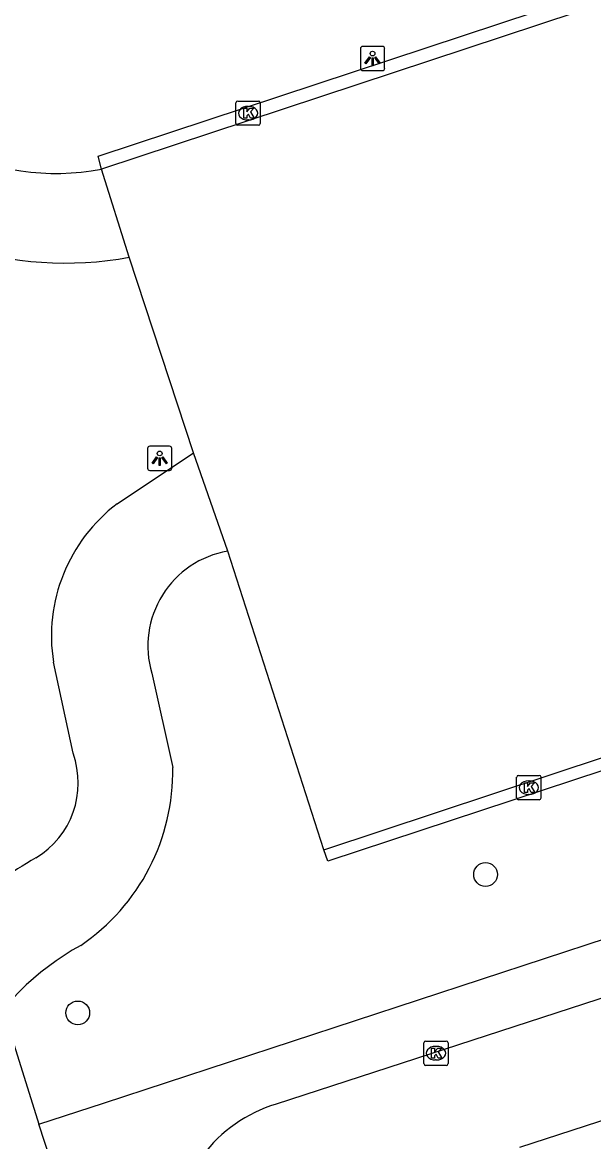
# Model space of a CAD drawing. Extents: x 158087 to 159494, y 382905 to 383981.
# Drawn here: x 159370.38 to 159393.88, y 383124.17 to 383170.24 of the extents above; entities that cross this region are included whole.
import ezdxf

# ---------------------------------------------------------------- set-up
doc = ezdxf.new("R2010")
doc.units = 0
for name, color, linetype in [('IMGEO_Boom', 7, 'Continuous'), ('IMGEO_Groenvoorziening', 7, 'Continuous'), ('IMGEO_Hek', 7, 'Continuous'), ('IMGEO_Kolk', 7, 'Continuous'), ('IMGEO_Lichtpunt', 7, 'Continuous'), ('IMGEO_Parkeervlak_gesloten', 7, 'Continuous'), ('IMGEO_Rijbaan_lokaal_gesloten', 7, 'Continuous'), ('IMGEO_Rijbaan_lokaal_open', 7, 'Continuous'), ('IMGEO_Voetpad_open', 7, 'Continuous')]:
    doc.layers.add(name, color=color, linetype=linetype)

msp = doc.modelspace()

# ---------------------------------------------------------------- linework, layer by layer
at = {"layer": 'IMGEO_Boom'}
for centre in [(159389.437, 383135.166), (159372.659, 383129.469)]:
    msp.add_circle(centre, 0.489, dxfattribs=at)
at = {"layer": 'IMGEO_Groenvoorziening'}
msp.add_lwpolyline([(159368.352, 383127.832), (159369.98, 383128.356), (159371.065, 383124.887)], dxfattribs=at)
at = {"layer": 'IMGEO_Hek'}
for points in [[(159373.713, 383125.756), (159433.331, 383145.321)], [(159368.352, 383127.832), (159369.98, 383128.356), (159371.065, 383124.887), (159373.713, 383125.756)]]:
    msp.add_lwpolyline(points, dxfattribs=at)
at = {"layer": 'IMGEO_Kolk'}
for p, q in [((159379.169, 383166.074), (159379.169, 383166.926)), ((159379.244, 383167), (159380.096, 383167)), ((159379.657, 383166.78), (159379.682, 383166.78)), ((159380.17, 383166.926), (159380.17, 383166.074)), ((159380.096, 383166), (159379.244, 383166)), ((159379.68, 383166.22), (159379.655, 383166.22)), ((159390.715, 383138.317), (159390.715, 383139.169)), ((159390.79, 383139.243), (159391.642, 383139.243)), ((159391.716, 383139.169), (159391.716, 383138.317)), ((159391.203, 383139.023), (159391.228, 383139.023)), ((159391.642, 383138.243), (159390.79, 383138.243)), ((159391.226, 383138.463), (159391.201, 383138.463)), ((159386.895, 383127.385), (159386.895, 383128.237)), ((159386.97, 383128.311), (159387.822, 383128.311)), ((159387.383, 383128.091), (159387.408, 383128.091)), ((159387.896, 383128.237), (159387.896, 383127.385)), ((159387.406, 383127.531), (159387.381, 383127.531)), ((159387.822, 383127.311), (159386.97, 383127.311))]:
    msp.add_line(p, q, dxfattribs=at)
for points in [[(159379.169, 383166.074), (159379.169, 383166.926)], [(159379.244, 383167), (159380.096, 383167)], [(159379.49, 383166.7), (159379.613, 383166.7), (159379.613, 383166.549), (159379.743, 383166.7), (159379.907, 383166.7), (159379.761, 383166.549), (159379.914, 383166.3), (159379.762, 383166.3), (159379.677, 383166.464), (159379.613, 383166.397), (159379.613, 383166.3), (159379.49, 383166.3), (159379.49, 383166.7)], [(159380.17, 383166.926), (159380.17, 383166.074)], [(159380.096, 383166), (159379.244, 383166)], [(159390.715, 383138.317), (159390.715, 383139.169)], [(159390.79, 383139.243), (159391.642, 383139.243)], [(159391.716, 383139.169), (159391.716, 383138.317)], [(159391.036, 383138.943), (159391.159, 383138.943), (159391.159, 383138.792), (159391.289, 383138.943), (159391.453, 383138.943), (159391.307, 383138.792), (159391.46, 383138.543), (159391.308, 383138.543), (159391.223, 383138.707), (159391.159, 383138.64), (159391.159, 383138.543), (159391.036, 383138.543), (159391.036, 383138.943)], [(159391.642, 383138.243), (159390.79, 383138.243)], [(159386.895, 383127.385), (159386.895, 383128.237)], [(159386.97, 383128.311), (159387.822, 383128.311)], [(159387.216, 383128.011), (159387.339, 383128.011), (159387.339, 383127.86), (159387.469, 383128.011), (159387.633, 383128.011), (159387.487, 383127.86), (159387.64, 383127.611), (159387.488, 383127.611), (159387.403, 383127.775), (159387.339, 383127.708), (159387.339, 383127.611), (159387.216, 383127.611), (159387.216, 383128.011)], [(159387.896, 383128.237), (159387.896, 383127.385)], [(159387.822, 383127.311), (159386.97, 383127.311)]]:
    msp.add_lwpolyline(points, dxfattribs=at)
for centre, start, end in [((159379.246, 383166.924), 91.552, 178.448), ((159379.246, 383166.924), 91.552, 178.448), ((159380.094, 383166.924), 1.552, 88.448), ((159380.094, 383166.924), 1.552, 88.448), ((159379.246, 383166.076), 181.552, 268.448), ((159379.246, 383166.076), 181.552, 268.448), ((159380.094, 383166.076), 271.552, 358.448), ((159380.094, 383166.076), 271.552, 358.448), ((159390.792, 383139.167), 91.552, 178.448), ((159390.792, 383139.167), 91.552, 178.448), ((159391.64, 383139.167), 1.552, 88.448), ((159391.64, 383139.167), 1.552, 88.448), ((159390.792, 383138.319), 181.552, 268.448), ((159390.792, 383138.319), 181.552, 268.448), ((159391.64, 383138.319), 271.552, 358.448), ((159391.64, 383138.319), 271.552, 358.448), ((159386.972, 383128.235), 91.552, 178.448), ((159386.972, 383128.235), 91.552, 178.448), ((159387.82, 383128.235), 1.552, 88.448), ((159387.82, 383128.235), 1.552, 88.448), ((159386.972, 383127.387), 181.552, 268.448), ((159386.972, 383127.387), 181.552, 268.448), ((159387.82, 383127.387), 271.552, 358.448), ((159387.82, 383127.387), 271.552, 358.448)]:
    msp.add_arc(centre, 0.0765, start, end, dxfattribs=at)
for centre, major_axis, ratio, start_param, end_param in [((159379.656, 383166.5), (-0.387, 0.002), 0.722429, 4.712389, 7.853982), ((159379.681, 383166.5), (-0.39, 0.002), 0.717154, 1.570796, 4.712389), ((159391.202, 383138.743), (-0.387, 0.002), 0.722429, 4.712389, 7.853982), ((159391.227, 383138.743), (-0.39, 0.002), 0.717154, 1.570796, 4.712389), ((159387.382, 383127.811), (-0.387, 0.002), 0.722429, 4.712389, 7.853982), ((159387.407, 383127.811), (-0.39, 0.002), 0.717154, 1.570796, 4.712389)]:
    msp.add_ellipse(centre, major_axis=major_axis, ratio=ratio, start_param=start_param, end_param=end_param, dxfattribs=at)
at = {"layer": 'IMGEO_Lichtpunt'}
for p, q in [((159384.289, 383169.155), (159384.289, 383168.348)), ((159384.289, 383169.155), (159384.289, 383168.348)), ((159385.191, 383169.25), (159384.383, 383169.25)), ((159385.191, 383169.25), (159384.383, 383169.25)), ((159385.285, 383168.348), (159385.285, 383169.155)), ((159385.285, 383168.348), (159385.285, 383169.155)), ((159384.383, 383168.254), (159385.191, 383168.254)), ((159384.383, 383168.254), (159385.191, 383168.254)), ((159375.532, 383152.698), (159375.532, 383151.891)), ((159375.532, 383152.698), (159375.532, 383151.891)), ((159376.434, 383152.793), (159375.626, 383152.793)), ((159376.434, 383152.793), (159375.626, 383152.793)), ((159376.528, 383151.891), (159376.528, 383152.698)), ((159376.528, 383151.891), (159376.528, 383152.698)), ((159375.626, 383151.797), (159376.434, 383151.797)), ((159375.626, 383151.797), (159376.434, 383151.797))]:
    msp.add_line(p, q, dxfattribs=at)
for points in [[(159384.663, 383168.819), (159384.702, 383168.791), (159384.514, 383168.529), (159384.476, 383168.556), (159384.663, 383168.819)], [(159384.765, 383168.771), (159384.812, 383168.771), (159384.812, 383168.449), (159384.765, 383168.449), (159384.765, 383168.771)], [(159384.875, 383168.791), (159384.913, 383168.818), (159385.1, 383168.556), (159385.061, 383168.528), (159384.875, 383168.791)], [(159375.906, 383152.362), (159375.945, 383152.334), (159375.757, 383152.072), (159375.719, 383152.099), (159375.906, 383152.362)], [(159376.008, 383152.314), (159376.055, 383152.314), (159376.055, 383151.992), (159376.008, 383151.992), (159376.008, 383152.314)], [(159376.118, 383152.334), (159376.156, 383152.361), (159376.343, 383152.099), (159376.304, 383152.071), (159376.118, 383152.334)]]:
    msp.add_lwpolyline(points, dxfattribs=at)
for centre in [(159384.788, 383168.953), (159376.031, 383152.496)]:
    msp.add_circle(centre, 0.0994, dxfattribs=at)
for centre, start, end in [((159384.383, 383169.155), 90, 180), ((159384.383, 383169.155), 90, 180), ((159385.191, 383169.155), 0, 90), ((159385.191, 383169.155), 0, 90), ((159384.383, 383168.348), 180, 270), ((159384.383, 383168.348), 180, 270), ((159385.191, 383168.348), 270, 0), ((159385.191, 383168.348), 270, 360), ((159375.626, 383152.698), 90, 180), ((159375.626, 383152.698), 90, 180), ((159376.434, 383152.698), 0, 90), ((159376.434, 383152.698), 0, 90), ((159375.626, 383151.891), 180, 270), ((159375.626, 383151.891), 180, 270), ((159376.434, 383151.891), 270, 0), ((159376.434, 383151.891), 270, 360)]:
    msp.add_arc(centre, 0.0946, start, end, dxfattribs=at)
at = {"layer": 'IMGEO_Parkeervlak_gesloten'}
for points in [[(159377.416, 383152.521), (159374.779, 383160.57)], [(159382.777, 383136.186), (159378.827, 383148.472)]]:
    msp.add_lwpolyline(points, dxfattribs=at)
at = {"layer": 'IMGEO_Rijbaan_lokaal_gesloten'}
msp.add_lwpolyline([(159374.779, 383160.57), (159373.63, 383164.197)], dxfattribs=at)
for centre, radius, start, end in [((159371.753, 383174.095), 10.074, 242.8329, 280.7385), ((159372.145, 383175.019), 14.688, 252.0852, 280.3313)]:
    msp.add_arc(centre, radius, start, end, dxfattribs=at)
at = {"layer": 'IMGEO_Rijbaan_lokaal_open'}
for points in [[(159373.63, 383164.197), (159373.495, 383164.726), (159420.004, 383180.105), (159420.174, 383179.591)], [(159420.174, 383179.591), (159373.63, 383164.197)], [(159429.416, 383151.637), (159429.606, 383151.113), (159382.949, 383135.71), (159382.777, 383136.186)], [(159382.777, 383136.186), (159429.416, 383151.637)], [(159396.377, 383130.782), (159380.819, 383125.712)], [(159390.841, 383123.946), (159397.85, 383126.225)]]:
    msp.add_lwpolyline(points, dxfattribs=at)
msp.add_arc((159382.536, 383120.024), 5.941, 106.8018, 143.0221, dxfattribs=at)
at = {"layer": 'IMGEO_Voetpad_open'}
for points in [[(159374.282, 383150.426), (159377.416, 383152.521)], [(159378.827, 383148.472), (159377.416, 383152.521)], [(159371.065, 383124.887), (159373.713, 383125.756), (159433.331, 383145.321)], [(159372.467, 383140.155), (159371.661, 383143.9)], [(159375.704, 383143.457), (159376.568, 383139.573)], [(159372.086, 383121.745), (159371.065, 383124.887)]]:
    msp.add_lwpolyline(points, dxfattribs=at)
for centre, radius, start, end in [((159378.42, 383144.975), 6.844, 127.2023, 189.0345), ((159379.499, 383144.574), 3.956, 99.776, 196.4004), ((159369.066, 383138.937), 3.613, 301.1968, 19.6979), ((159367.916, 383139.403), 8.654, 304.2003, 1.1225), ((159378.915, 383121.796), 16.158, 119.5886, 144.4739), ((159378.293, 383122.288), 11.382, 118.9685, 150.85)]:
    msp.add_arc(centre, radius, start, end, dxfattribs=at)

doc.saveas('drawing.dxf')
